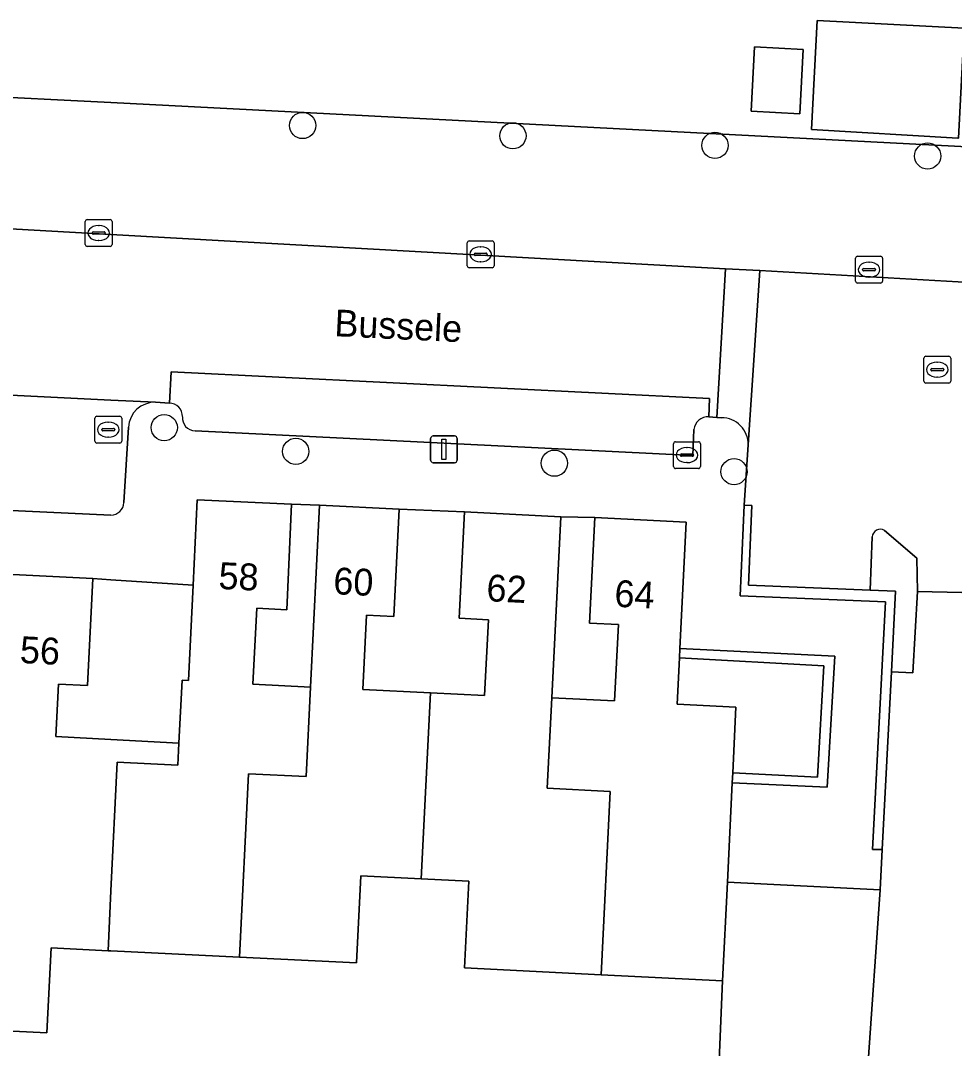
# Model space of a CAD drawing. Extents: x 162989 to 165008, y 383432 to 384338.
# Drawn here: x 164496.63 to 164531.43, y 383840 to 383878.32 of the extents above; entities that cross this region are included whole.
import ezdxf

# ---------------------------------------------------------------- set-up
doc = ezdxf.new("R2010")
doc.units = 0
for name, color, linetype in [('IMGEO_Boom', 7, 'Continuous'), ('IMGEO_Erf', 7, 'Continuous'), ('IMGEO_Groenvoorziening', 7, 'Continuous'), ('IMGEO_Kolk', 7, 'Continuous'), ('IMGEO_Lichtmast', 7, 'Continuous'), ('IMGEO_Muur', 7, 'Continuous'), ('IMGEO_Openbare_ruimte_label', 7, 'Continuous'), ('IMGEO_Pand', 7, 'Continuous'), ('IMGEO_Pand_nummerreeks', 7, 'Continuous'), ('IMGEO_Parkeervlak_open', 7, 'Continuous'), ('IMGEO_Rijbaan_lokaal_open', 7, 'Continuous'), ('IMGEO_Rioolput', 7, 'Continuous'), ('IMGEO_Voetpad_open', 7, 'Continuous')]:
    doc.layers.add(name, color=color, linetype=linetype)

msp = doc.modelspace()

# ---------------------------------------------------------------- linework, layer by layer
at = {"layer": 'IMGEO_Boom'}
for centre in [(164507.142, 383874.411), (164514.977, 383874.027), (164522.508, 383873.669), (164530.433, 383873.272), (164501.984, 383863.148), (164506.885, 383862.262), (164516.524, 383861.823), (164523.217, 383861.505)]:
    msp.add_circle(centre, 0.489, dxfattribs=at)
at = {"layer": 'IMGEO_Erf'}
for points in [[(164526.101, 383874.256), (164526.312, 383878.323), (164531.799, 383878.04), (164531.587, 383873.933), (164531.56, 383873.935)], [(164523.861, 383874.943), (164523.985, 383877.338), (164525.792, 383877.244), (164525.668, 383874.85)], [(164506.73, 383860.29), (164506.554, 383856.357), (164505.431, 383856.412), (164505.291, 383853.579), (164507.439, 383853.473), (164507.773, 383860.251)], [(164510.733, 383860.104), (164510.536, 383856.106), (164509.525, 383856.156), (164509.388, 383853.385), (164511.908, 383853.261), (164513.923, 383853.161), (164514.063, 383855.985), (164512.976, 383856.039), (164513.172, 383860.005)], [(164516.758, 383859.828), (164516.425, 383853.078), (164518.767, 383852.962), (164518.907, 383855.808), (164517.833, 383855.861), (164518.027, 383859.793)], [(164500, 383857.479), (164499.318, 383857.524), (164499.12, 383853.529), (164498.046, 383853.582), (164497.95, 383851.635), (164500, 383851.522), (164502.531, 383851.383), (164502.648, 383853.735), (164502.89, 383853.723), (164503.058, 383857.275)]]:
    msp.add_lwpolyline(points, close=True, dxfattribs=at)
for points in [[(164494.533, 383875.545), (164500, 383875.262), (164532.876, 383873.561)], [(164522.386, 383833.01), (164522.787, 383842.529), (164518.264, 383842.753), (164513.175, 383843.004), (164513.335, 383846.244), (164511.564, 383846.331), (164509.316, 383846.442), (164509.155, 383843.189), (164504.787, 383843.403), (164500, 383843.638), (164499.89, 383843.643), (164497.768, 383843.748), (164497.612, 383840.582), (164493.024, 383840.809), (164488.475, 383841.033), (164484.092, 383841.249), (164483.76, 383841.265), (164483.559, 383837.188)]]:
    msp.add_lwpolyline(points, dxfattribs=at)
at = {"layer": 'IMGEO_Groenvoorziening'}
for points in [[(164530.06, 383857.039), (164530.033, 383858.284), (164528.825, 383859.313)], [(164528.367, 383859.071), (164528.285, 383857.084), (164529.234, 383857.045), (164529.08, 383854.049), (164529.88, 383854.008), (164530.06, 383857.039)]]:
    msp.add_lwpolyline(points, dxfattribs=at)
msp.add_lwpolyline([(164521.187, 383854.561), (164521.101, 383852.832), (164523.29, 383852.724), (164523.169, 383850.276), (164526.334, 383850.115), (164526.567, 383854.273)], close=True, dxfattribs=at)
msp.add_arc((164528.667, 383859.057), 0.301, 58.3416, 177.3609, dxfattribs=at)
at = {"layer": 'IMGEO_Kolk'}
for p, q in [((164499.042, 383869.975), (164499.042, 383870.827)), ((164499.117, 383870.901), (164499.969, 383870.901)), ((164499.53, 383870.681), (164499.555, 383870.681)), ((164500.043, 383870.827), (164500.043, 383869.975)), ((164499.301, 383870.395), (164499.301, 383870.407)), ((164499.739, 383870.358), (164499.341, 383870.358)), ((164499.344, 383870.444), (164499.742, 383870.444)), ((164499.785, 383870.407), (164499.785, 383870.395)), ((164499.969, 383869.901), (164499.117, 383869.901)), ((164499.553, 383870.121), (164499.528, 383870.121)), ((164513.273, 383869.184), (164513.273, 383870.036)), ((164513.348, 383870.11), (164514.2, 383870.11)), ((164513.761, 383869.89), (164513.786, 383869.89)), ((164514.274, 383870.036), (164514.274, 383869.184)), ((164513.532, 383869.604), (164513.532, 383869.616)), ((164513.97, 383869.567), (164513.572, 383869.567)), ((164513.575, 383869.653), (164513.973, 383869.653)), ((164514.016, 383869.616), (164514.016, 383869.604)), ((164527.749, 383868.61), (164527.749, 383869.462)), ((164527.824, 383869.536), (164528.676, 383869.536)), ((164528.75, 383869.462), (164528.75, 383868.61)), ((164514.2, 383869.11), (164513.348, 383869.11)), ((164513.784, 383869.33), (164513.759, 383869.33)), ((164528.051, 383869.079), (164528.449, 383869.079)), ((164528.237, 383869.316), (164528.262, 383869.316)), ((164528.008, 383869.03), (164528.008, 383869.042)), ((164528.446, 383868.993), (164528.048, 383868.993)), ((164528.26, 383868.756), (164528.235, 383868.756)), ((164528.492, 383869.042), (164528.492, 383869.03)), ((164528.676, 383868.536), (164527.824, 383868.536)), ((164499.399, 383862.646), (164499.399, 383863.498)), ((164499.474, 383863.572), (164500.326, 383863.572)), ((164499.887, 383863.352), (164499.912, 383863.352)), ((164500.4, 383863.498), (164500.4, 383862.646)), ((164499.658, 383863.066), (164499.658, 383863.078)), ((164500.096, 383863.029), (164499.698, 383863.029)), ((164499.701, 383863.115), (164500.099, 383863.115)), ((164500.142, 383863.078), (164500.142, 383863.066)), ((164500.326, 383862.572), (164499.474, 383862.572)), ((164499.91, 383862.792), (164499.885, 383862.792)), ((164521.039, 383862.623), (164521.891, 383862.623)), ((164520.964, 383861.697), (164520.964, 383862.549)), ((164521.452, 383862.403), (164521.477, 383862.403)), ((164521.965, 383862.549), (164521.965, 383861.697)), ((164521.223, 383862.117), (164521.223, 383862.129)), ((164521.661, 383862.08), (164521.263, 383862.08)), ((164521.266, 383862.166), (164521.664, 383862.166)), ((164521.475, 383861.843), (164521.45, 383861.843)), ((164521.707, 383862.129), (164521.707, 383862.117)), ((164521.891, 383861.623), (164521.039, 383861.623))]:
    msp.add_line(p, q, dxfattribs=at)
for points in [[(164499.042, 383869.975), (164499.042, 383870.827)], [(164499.117, 383870.901), (164499.969, 383870.901)], [(164500.043, 383870.827), (164500.043, 383869.975)], [(164499.969, 383869.901), (164499.117, 383869.901)], [(164513.273, 383869.184), (164513.273, 383870.036)], [(164513.348, 383870.11), (164514.2, 383870.11)], [(164514.274, 383870.036), (164514.274, 383869.184)], [(164527.749, 383868.61), (164527.749, 383869.462)], [(164527.824, 383869.536), (164528.676, 383869.536)], [(164528.75, 383869.462), (164528.75, 383868.61)], [(164514.2, 383869.11), (164513.348, 383869.11)], [(164528.676, 383868.536), (164527.824, 383868.536)], [(164499.399, 383862.646), (164499.399, 383863.498)], [(164499.474, 383863.572), (164500.326, 383863.572)], [(164500.4, 383863.498), (164500.4, 383862.646)], [(164500.326, 383862.572), (164499.474, 383862.572)], [(164521.039, 383862.623), (164521.891, 383862.623)], [(164520.964, 383861.697), (164520.964, 383862.549)], [(164521.965, 383862.549), (164521.965, 383861.697)], [(164521.891, 383861.623), (164521.039, 383861.623)]]:
    msp.add_lwpolyline(points, dxfattribs=at)
for centre, radius, start, end in [((164499.119, 383870.825), 0.0765, 91.552, 178.448), ((164499.119, 383870.825), 0.0765, 91.552, 178.448), ((164499.967, 383870.825), 0.0765, 1.552, 88.448), ((164499.967, 383870.825), 0.0765, 1.552, 88.448), ((164499.341, 383870.404), 0.0403, 85.8775, 175.7526), ((164499.338, 383870.394), 0.0366, 178.938, 274.7102), ((164499.742, 383870.401), 0.043, 264.8664, 352.4533), ((164499.746, 383870.406), 0.0386, 1.7309, 96.639), ((164499.119, 383869.977), 0.0765, 181.552, 268.448), ((164499.119, 383869.977), 0.0765, 181.552, 268.448), ((164499.967, 383869.977), 0.0765, 271.552, 358.448), ((164499.967, 383869.977), 0.0765, 271.552, 358.448), ((164513.35, 383870.034), 0.0765, 91.552, 178.448), ((164513.35, 383870.034), 0.0765, 91.552, 178.448), ((164514.198, 383870.034), 0.0765, 1.552, 88.448), ((164514.198, 383870.034), 0.0765, 1.552, 88.448), ((164513.572, 383869.613), 0.0403, 85.8775, 175.7526), ((164513.569, 383869.603), 0.0366, 178.938, 274.7102), ((164513.973, 383869.61), 0.043, 264.8664, 352.4533), ((164513.977, 383869.615), 0.0386, 1.7309, 96.639), ((164527.826, 383869.46), 0.0765, 91.552, 178.448), ((164527.826, 383869.46), 0.0765, 91.552, 178.448), ((164528.674, 383869.46), 0.0765, 1.552, 88.448), ((164528.674, 383869.46), 0.0765, 1.552, 88.448), ((164513.35, 383869.186), 0.0765, 181.552, 268.448), ((164513.35, 383869.186), 0.0765, 181.552, 268.448), ((164514.198, 383869.186), 0.0765, 271.552, 358.448), ((164514.198, 383869.186), 0.0765, 271.552, 358.448), ((164528.048, 383869.039), 0.0403, 85.8775, 175.7526), ((164528.453, 383869.041), 0.0386, 1.7309, 96.639), ((164528.045, 383869.029), 0.0366, 178.938, 274.7102), ((164528.449, 383869.036), 0.043, 264.8664, 352.4533), ((164527.826, 383868.612), 0.0765, 181.552, 268.448), ((164527.826, 383868.612), 0.0765, 181.552, 268.448), ((164528.674, 383868.612), 0.0765, 271.552, 358.448), ((164528.674, 383868.612), 0.0765, 271.552, 358.448), ((164499.476, 383863.496), 0.0765, 91.552, 178.448), ((164499.476, 383863.496), 0.0765, 91.552, 178.448), ((164500.324, 383863.496), 0.0765, 1.552, 88.448), ((164500.324, 383863.496), 0.0765, 1.552, 88.448), ((164499.698, 383863.075), 0.0403, 85.8775, 175.7526), ((164499.695, 383863.065), 0.0366, 178.938, 274.7102), ((164500.099, 383863.072), 0.043, 264.8664, 352.4533), ((164500.103, 383863.077), 0.0386, 1.7309, 96.639), ((164499.476, 383862.648), 0.0765, 181.552, 268.448), ((164499.476, 383862.648), 0.0765, 181.552, 268.448), ((164500.324, 383862.648), 0.0765, 271.552, 358.448), ((164500.324, 383862.648), 0.0765, 271.552, 358.448), ((164521.041, 383862.547), 0.0765, 91.552, 178.448), ((164521.041, 383862.547), 0.0765, 91.552, 178.448), ((164521.889, 383862.547), 0.0765, 1.552, 88.448), ((164521.889, 383862.547), 0.0765, 1.552, 88.448), ((164521.263, 383862.126), 0.0403, 85.8775, 175.7526), ((164521.26, 383862.116), 0.0366, 178.938, 274.7102), ((164521.664, 383862.123), 0.043, 264.8664, 352.4533), ((164521.668, 383862.128), 0.0386, 1.7309, 96.639), ((164521.041, 383861.699), 0.0765, 181.552, 268.448), ((164521.041, 383861.699), 0.0765, 181.552, 268.448), ((164521.889, 383861.699), 0.0765, 271.552, 358.448), ((164521.889, 383861.699), 0.0765, 271.552, 358.448)]:
    msp.add_arc(centre, radius, start, end, dxfattribs=at)
for centre, major_axis, ratio, start_param, end_param in [((164499.529, 383870.401), (-0.387, 0.002), 0.722429, 4.712389, 7.853982), ((164499.554, 383870.401), (-0.39, 0.002), 0.717154, 1.570796, 4.712389), ((164513.76, 383869.61), (-0.387, 0.002), 0.722429, 4.712389, 7.853982), ((164513.785, 383869.61), (-0.39, 0.002), 0.717154, 1.570796, 4.712389), ((164528.236, 383869.036), (-0.387, 0.002), 0.722429, 4.712389, 7.853982), ((164528.261, 383869.036), (-0.39, 0.002), 0.717154, 1.570796, 4.712389), ((164499.886, 383863.072), (-0.387, 0.002), 0.722429, 4.712389, 7.853982), ((164499.911, 383863.072), (-0.39, 0.002), 0.717154, 1.570796, 4.712389), ((164521.451, 383862.123), (-0.387, 0.002), 0.722429, 4.712389, 7.853982), ((164521.476, 383862.123), (-0.39, 0.002), 0.717154, 1.570796, 4.712389)]:
    msp.add_ellipse(centre, major_axis=major_axis, ratio=ratio, start_param=start_param, end_param=end_param, dxfattribs=at)
at = {"layer": 'IMGEO_Lichtmast'}
for p, q in [((164511.911, 383861.939), (164511.911, 383862.739)), ((164511.911, 383862.739), (164511.911, 383861.939)), ((164512.011, 383862.839), (164512.801, 383862.839)), ((164512.801, 383862.839), (164512.011, 383862.839)), ((164512.901, 383862.739), (164512.901, 383861.939)), ((164512.901, 383861.939), (164512.901, 383862.739)), ((164512.801, 383861.839), (164512.011, 383861.839)), ((164512.011, 383861.839), (164512.801, 383861.839))]:
    msp.add_line(p, q, dxfattribs=at)
msp.add_lwpolyline([(164512.331, 383862.714), (164512.481, 383862.714), (164512.481, 383861.964), (164512.331, 383861.964), (164512.331, 383862.714)], dxfattribs=at)
for centre, start, end in [((164512.011, 383862.739), 90, 180), ((164512.011, 383862.739), 90, 180), ((164512.801, 383862.739), 0, 90), ((164512.801, 383862.739), 360, 90), ((164512.011, 383861.939), 180, 270), ((164512.011, 383861.939), 180, 270), ((164512.801, 383861.939), 270, 0), ((164512.801, 383861.939), 270, 0)]:
    msp.add_arc(centre, 0.1, start, end, dxfattribs=at)
at = {"layer": 'IMGEO_Muur'}
for points in [[(164529.08, 383854.049), (164529.234, 383857.045), (164528.285, 383857.084), (164523.757, 383857.272), (164523.88, 383860.246), (164523.599, 383860.262), (164523.443, 383856.879), (164528.861, 383856.659), (164528.379, 383847.416), (164528.739, 383847.417)], [(164526.693, 383849.741), (164526.972, 383854.627), (164521.204, 383854.912), (164521.187, 383854.561), (164526.567, 383854.273), (164526.334, 383850.115), (164523.169, 383850.276), (164523.151, 383849.9)]]:
    msp.add_lwpolyline(points, close=True, dxfattribs=at)
at = {"layer": 'IMGEO_Pand'}
for points in [[(164526.101, 383874.256), (164531.56, 383873.935), (164531.587, 383873.933), (164531.799, 383878.04), (164526.312, 383878.323)], [(164523.861, 383874.943), (164525.668, 383874.85), (164525.792, 383877.244), (164523.985, 383877.338)], [(164507.439, 383853.473), (164505.291, 383853.579), (164505.431, 383856.412), (164506.554, 383856.357), (164506.73, 383860.29), (164503.209, 383860.457), (164503.058, 383857.275), (164502.89, 383853.723), (164502.648, 383853.735), (164502.531, 383851.383), (164502.49, 383850.56), (164500.235, 383850.67), (164500, 383845.885), (164499.89, 383843.643), (164500, 383843.638), (164504.787, 383843.403), (164505.125, 383850.244), (164507.275, 383850.139)], [(164507.439, 383853.473), (164507.275, 383850.139), (164505.125, 383850.244), (164504.787, 383843.403), (164509.155, 383843.189), (164509.316, 383846.442), (164511.564, 383846.331), (164511.908, 383853.261), (164509.388, 383853.385), (164509.525, 383856.156), (164510.536, 383856.106), (164510.733, 383860.104), (164507.773, 383860.251)], [(164511.908, 383853.261), (164511.564, 383846.331), (164513.335, 383846.244), (164513.175, 383843.004), (164518.264, 383842.753), (164518.599, 383849.586), (164516.257, 383849.701), (164516.425, 383853.078), (164516.758, 383859.828), (164513.172, 383860.005), (164512.976, 383856.039), (164514.063, 383855.985), (164513.923, 383853.161)], [(164518.264, 383842.753), (164522.787, 383842.529), (164522.968, 383846.197), (164523.151, 383849.9), (164523.169, 383850.276), (164523.29, 383852.724), (164521.101, 383852.832), (164521.187, 383854.561), (164521.204, 383854.912), (164521.437, 383859.624), (164518.027, 383859.793), (164517.833, 383855.861), (164518.907, 383855.808), (164518.767, 383852.962), (164516.425, 383853.078), (164516.257, 383849.701), (164518.599, 383849.586)], [(164495.49, 383850.74), (164495.322, 383847.348), (164493.349, 383847.445), (164493.024, 383840.809), (164497.612, 383840.582), (164497.768, 383843.748), (164499.89, 383843.643), (164500, 383845.885), (164500.235, 383850.67), (164502.49, 383850.56), (164502.531, 383851.383), (164500, 383851.522), (164497.95, 383851.635), (164498.046, 383853.582), (164499.12, 383853.529), (164499.318, 383857.524), (164495.834, 383857.696)]]:
    msp.add_lwpolyline(points, close=True, dxfattribs=at)
at = {"layer": 'IMGEO_Parkeervlak_open'}
for points in [[(164524.174, 383868.999), (164532.442, 383868.538), (164532.715, 383868.54), (164532.798, 383870.238), (164532.876, 383873.561), (164500, 383875.262), (164494.533, 383875.545), (164494.323, 383871.716), (164494.266, 383870.673), (164500, 383870.352), (164522.896, 383869.071)], [(164528.666, 383845.919), (164522.968, 383846.197), (164522.787, 383842.529), (164522.386, 383833.01), (164527.739, 383832.749)]]:
    msp.add_lwpolyline(points, close=True, dxfattribs=at)
for points in [[(164501.663, 383864.093), (164500, 383864.176), (164483.608, 383864.99)], [(164522.28, 383863.549), (164522.301, 383864.233), (164502.242, 383865.229), (164502.176, 383864.06)], [(164500.484, 383860.35), (164500.651, 383863.163)], [(164503.133, 383863.034), (164521.687, 383862.113), (164521.725, 383863.072)], [(164484.359, 383860.617), (164500, 383859.885)]]:
    msp.add_lwpolyline(points, dxfattribs=at)
for centre, radius, start, end in [((164501.637, 383863.105), 0.988, 88.5104, 176.6539), ((164502.172, 383863.57), 0.49, 358.3731, 89.5436), ((164503.135, 383863.509), 0.475, 174.3577, 269.7621), ((164522.245, 383863.028), 0.522, 86.1962, 175.1592), ((164499.981, 383860.39), 0.505, 272.1955, 355.5106)]:
    msp.add_arc(centre, radius, start, end, dxfattribs=at)
at = {"layer": 'IMGEO_Rijbaan_lokaal_open'}
for points in [[(164522.896, 383869.071), (164500, 383870.352), (164494.266, 383870.673), (164494.323, 383871.716), (164493.161, 383871.796), (164492.715, 383871.814), (164492.591, 383869.094), (164486.741, 383869.342), (164483.713, 383869.474), (164483.52, 383864.994), (164483.608, 383864.99), (164500, 383864.176), (164501.663, 383864.093), (164502.176, 383864.06), (164502.242, 383865.229), (164522.301, 383864.233), (164522.28, 383863.549), (164522.582, 383863.529)], [(164534.623, 383848.648), (164535.005, 383853.121), (164535.008, 383856.932), (164530.06, 383857.039), (164529.88, 383854.008), (164529.08, 383854.049), (164528.739, 383847.417), (164528.666, 383845.919), (164527.739, 383832.749), (164527.722, 383832.438), (164532.825, 383832.231), (164533.149, 383838.936), (164533.213, 383840.257), (164534.271, 383840.203)]]:
    msp.add_lwpolyline(points, close=True, dxfattribs=at)
for points in [[(164523.743, 383862.507), (164524.174, 383868.999), (164522.896, 383869.071), (164522.582, 383863.529), (164522.757, 383863.518)], [(164534.332, 383862.909), (164532.727, 383862.983), (164533.034, 383868.493), (164532.715, 383868.54), (164532.442, 383868.538), (164524.174, 383868.999), (164523.743, 383862.507), (164523.599, 383860.262), (164523.88, 383860.246), (164523.757, 383857.272), (164528.285, 383857.084), (164528.367, 383859.071)], [(164528.825, 383859.313), (164530.033, 383858.284), (164530.06, 383857.039), (164535.008, 383856.932), (164535.047, 383859.39), (164535.321, 383860.37)]]:
    msp.add_lwpolyline(points, dxfattribs=at)
for centre, radius, start, end in [((164522.756, 383862.531), 0.987, 358.6075, 89.9581), ((164528.667, 383859.057), 0.301, 58.3416, 177.3609)]:
    msp.add_arc(centre, radius, start, end, dxfattribs=at)
at = {"layer": 'IMGEO_Rioolput'}
for p, q in [((164530.291, 383864.883), (164530.291, 383865.735)), ((164530.366, 383865.809), (164531.218, 383865.809)), ((164531.292, 383865.735), (164531.292, 383864.883)), ((164530.55, 383865.303), (164530.55, 383865.315)), ((164530.988, 383865.266), (164530.59, 383865.266)), ((164530.593, 383865.352), (164530.991, 383865.352)), ((164530.779, 383865.589), (164530.804, 383865.589)), ((164531.034, 383865.315), (164531.034, 383865.303)), ((164530.802, 383865.029), (164530.777, 383865.029)), ((164531.218, 383864.809), (164530.366, 383864.809))]:
    msp.add_line(p, q, dxfattribs=at)
for points in [[(164530.291, 383864.883), (164530.291, 383865.735)], [(164530.366, 383865.809), (164531.218, 383865.809)], [(164531.292, 383865.735), (164531.292, 383864.883)], [(164531.218, 383864.809), (164530.366, 383864.809)]]:
    msp.add_lwpolyline(points, dxfattribs=at)
for centre, radius, start, end in [((164530.368, 383865.733), 0.0765, 91.552, 178.448), ((164530.368, 383865.733), 0.0765, 91.552, 178.448), ((164531.216, 383865.733), 0.0765, 1.552, 88.448), ((164531.216, 383865.733), 0.0765, 1.552, 88.448), ((164530.59, 383865.312), 0.0403, 85.8775, 175.7526), ((164530.587, 383865.302), 0.0366, 178.938, 274.7102), ((164530.991, 383865.309), 0.043, 264.8664, 352.4533), ((164530.995, 383865.314), 0.0386, 1.7309, 96.639), ((164530.368, 383864.885), 0.0765, 181.552, 268.448), ((164530.368, 383864.885), 0.0765, 181.552, 268.448), ((164531.216, 383864.885), 0.0765, 271.552, 358.448), ((164531.216, 383864.885), 0.0765, 271.552, 358.448)]:
    msp.add_arc(centre, radius, start, end, dxfattribs=at)
for centre, major_axis, ratio, start_param, end_param in [((164530.778, 383865.309), (-0.387, 0.002), 0.722429, 4.712389, 7.853982), ((164530.803, 383865.309), (-0.39, 0.002), 0.717154, 1.570796, 4.712389)]:
    msp.add_ellipse(centre, major_axis=major_axis, ratio=ratio, start_param=start_param, end_param=end_param, dxfattribs=at)
at = {"layer": 'IMGEO_Voetpad_open'}
for points in [[(164502.176, 383864.06), (164501.663, 383864.093)], [(164522.757, 383863.518), (164522.582, 383863.529), (164522.28, 383863.549)], [(164500.651, 383863.163), (164500.484, 383860.35)], [(164521.725, 383863.072), (164521.687, 383862.113), (164503.133, 383863.034)], [(164503.209, 383860.457), (164506.73, 383860.29), (164507.773, 383860.251), (164510.733, 383860.104), (164513.172, 383860.005), (164516.758, 383859.828), (164518.027, 383859.793), (164521.437, 383859.624), (164521.204, 383854.912), (164526.972, 383854.627), (164526.693, 383849.741), (164523.151, 383849.9), (164522.968, 383846.197), (164528.666, 383845.919), (164528.739, 383847.417), (164528.379, 383847.416), (164528.861, 383856.659), (164523.443, 383856.879), (164523.599, 383860.262), (164523.743, 383862.507)], [(164460.074, 383858.977), (164462.398, 383858.862), (164464.845, 383858.767), (164470.316, 383858.832), (164473.796, 383858.661), (164474.746, 383858.634), (164477.982, 383858.474), (164482.492, 383858.302), (164486.823, 383858.1), (164490.484, 383857.92), (164491.231, 383857.905), (164495.007, 383857.718), (164495.834, 383857.696), (164499.318, 383857.524), (164500, 383857.479), (164503.058, 383857.275), (164503.209, 383860.457)], [(164500, 383859.885), (164484.359, 383860.617)]]:
    msp.add_lwpolyline(points, dxfattribs=at)
for centre, radius, start, end in [((164501.637, 383863.105), 0.988, 88.5104, 176.6539), ((164502.172, 383863.57), 0.49, 358.3731, 89.5436), ((164503.135, 383863.509), 0.475, 174.3577, 269.7621), ((164522.245, 383863.028), 0.522, 86.1962, 175.1592), ((164522.756, 383862.531), 0.987, 358.6075, 89.9581), ((164499.981, 383860.39), 0.505, 272.1955, 355.5106)]:
    msp.add_arc(centre, radius, start, end, dxfattribs=at)

# ---------------------------------------------------------------- texts
at = {"layer": 'IMGEO_Openbare_ruimte_label'}
msp.add_text('Bussele', height=1, rotation=357.2492, dxfattribs=at).set_placement((164508.31, 383866.558))
at = {"layer": 'IMGEO_Pand_nummerreeks'}
for s, rotation, p in [('58', 357.2845, (164503.992, 383857.137)), ('60', 357.1569, (164508.268, 383856.943)), ('62', 357.1743, (164513.975, 383856.681)), ('64', 357.1627, (164518.744, 383856.473)), ('56', 357.1737, (164496.589, 383854.375))]:
    msp.add_text(s, height=1, rotation=rotation, dxfattribs=at).set_placement(p)

doc.saveas('drawing.dxf')
